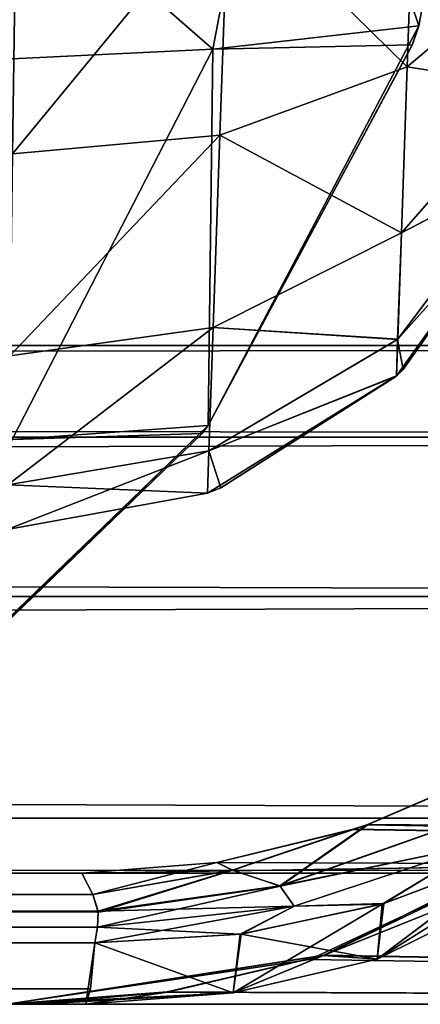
# Model space of a CAD drawing. Header units: millimetres. Extents: x -180 to 180, y -42 to 450.
# Tile 499 of 517: x 161.21 to 163.32, y 408 to 413.18. Entities that reach past the tile are written whole.
import ezdxf

# ---------------------------------------------------------------- set-up
doc = ezdxf.new("R2010")
doc.units = ezdxf.units.MM
doc.header["$LTSCALE"] = 65.185185
for name, color, linetype in [('2057', 7, 'CONTINUOUS'), ('2062', 7, 'CONTINUOUS'), ('2073', 7, 'CONTINUOUS'), ('2075', 7, 'CONTINUOUS'), ('2076', 7, 'CONTINUOUS'), ('2078', 7, 'CONTINUOUS'), ('2079', 7, 'CONTINUOUS'), ('2081', 7, 'CONTINUOUS'), ('2082', 7, 'CONTINUOUS'), ('2083', 7, 'CONTINUOUS'), ('2089', 7, 'CONTINUOUS'), ('2090', 7, 'CONTINUOUS'), ('2091', 7, 'CONTINUOUS'), ('2093', 7, 'CONTINUOUS'), ('2095', 7, 'CONTINUOUS'), ('2096', 7, 'CONTINUOUS'), ('2102', 7, 'CONTINUOUS'), ('2131', 7, 'CONTINUOUS'), ('2133', 7, 'CONTINUOUS'), ('2135', 7, 'CONTINUOUS'), ('2139', 7, 'CONTINUOUS'), ('2140', 7, 'CONTINUOUS'), ('2142', 7, 'CONTINUOUS'), ('2213', 7, 'CONTINUOUS'), ('2219', 7, 'CONTINUOUS'), ('2220', 7, 'CONTINUOUS'), ('673', 7, 'CONTINUOUS'), ('674', 7, 'CONTINUOUS'), ('676', 7, 'CONTINUOUS')]:
    doc.layers.add(name, color=color, linetype=linetype)

msp = doc.modelspace()

# ---------------------------------------------------------------- linework, layer by layer
at = {"layer": '2057', "linetype": 'CONTINUOUS'}
for points in [[(179.9476, 414, -284.8381), (-129.7903, 411.468, -272.9258), (-129.8078, 413.4721, -282.3546), (179.9476, 414, -284.8381)], [(179.9476, 414, -284.8381), (179.9697, 411.468, -272.9258), (-129.7903, 411.468, -272.9258), (179.9476, 414, -284.8381)]]:
    msp.add_3dface(points, dxfattribs=at)
at = {"layer": '2062', "linetype": 'CONTINUOUS'}
for points in [[(161.5564, 408, -22.7888), (15.8986, 408, -22.8067), (161.258, 408, -32.2335), (161.5564, 408, -22.7888)], [(161.258, 408, -32.2335), (15.8986, 408, -22.8067), (161.1433, 408, -42.75), (161.258, 408, -32.2335)], [(15.8986, 408, -265.1933), (161.5564, 408, -265.2112), (133.0451, 408, -244.068), (15.8986, 408, -265.1933)], [(133.0451, 408, -244.068), (161.5564, 408, -265.2112), (136.8907, 408, -243.5572), (133.0451, 408, -244.068)], [(136.8907, 408, -243.5572), (161.5564, 408, -265.2112), (140.4715, 408, -242.0697), (136.8907, 408, -243.5572)], [(140.4715, 408, -242.0697), (161.5564, 408, -265.2112), (143.5461, 408, -239.7069), (140.4715, 408, -242.0697)], [(143.5461, 408, -239.7069), (161.5564, 408, -265.2112), (145.9053, 408, -236.629), (143.5461, 408, -239.7069)], [(145.9053, 408, -236.629), (161.5564, 408, -265.2112), (147.3884, 408, -233.0455), (145.9053, 408, -236.629)], [(147.3884, 408, -233.0455), (161.5564, 408, -265.2112), (147.8944, 408, -229.1967), (147.3884, 408, -233.0455)], [(161.5564, 408, -265.2112), (147.8944, 408, -186.5967), (147.8944, 408, -229.1967), (161.5564, 408, -265.2112)], [(147.8944, 408, -186.5967), (161.5564, 408, -265.2112), (147.8947, 408, -143.9968), (147.8944, 408, -186.5967)], [(161.227, 408, -252.429), (161.1419, 408, -245.25), (147.8947, 408, -143.9968), (161.227, 408, -252.429)], [(161.3141, 408, -259.0849), (161.227, 408, -252.429), (147.8947, 408, -143.9968), (161.3141, 408, -259.0849)], [(161.5564, 408, -265.2112), (161.3141, 408, -259.0849), (147.8947, 408, -143.9968), (161.5564, 408, -265.2112)], [(161.1419, 408, -245.25), (177.5, 408, -245.25), (161.1426, 408, -242.75), (161.1419, 408, -245.25)], [(177.5, 408, -45.25), (161.1433, 408, -42.75), (161.1426, 408, -45.25), (177.5, 408, -45.25)], [(161.1426, 408, -242.75), (177.5, 408, -245.25), (177.5, 408, -242.75), (161.1426, 408, -242.75)], [(161.1426, 408, -214.6232), (177.5, 408, -214.6232), (161.1426, 408, -73.3768), (161.1426, 408, -214.6232)], [(161.1426, 408, -73.3768), (177.5, 408, -214.6232), (177.5, 408, -73.3768), (161.1426, 408, -73.3768)], [(177.5, 408, -42.75), (161.1433, 408, -42.75), (177.5, 408, -45.25), (177.5, 408, -42.75)]]:
    msp.add_3dface(points, dxfattribs=at)
at = {"layer": '2073', "linetype": 'CONTINUOUS'}
for points in [[(179.9476, 414, -3.1619), (-129.8078, 413.4721, -5.6454), (-129.7903, 411.468, -15.0742), (179.9476, 414, -3.1619)], [(179.9697, 411.468, -15.0742), (179.9476, 414, -3.1619), (-129.7903, 411.468, -15.0742), (179.9697, 411.468, -15.0742)]]:
    msp.add_3dface(points, dxfattribs=at)
at = {"layer": '2075', "linetype": 'CONTINUOUS'}
for points in [[(179.9697, 411.468, -15.0742), (-129.7903, 411.468, -15.0742), (-129.786, 410.9826, -16.3995), (179.9697, 411.468, -15.0742)], [(179.9739, 410.9863, -16.4014), (179.9697, 411.468, -15.0742), (-129.786, 410.9826, -16.3995), (179.9739, 410.9863, -16.4014)], [(-129.7787, 410.1463, -17.5363), (179.9739, 410.9863, -16.4014), (-129.786, 410.9826, -16.3995), (-129.7787, 410.1463, -17.5363)], [(179.9813, 410.1463, -17.5363), (179.9739, 410.9863, -16.4014), (-129.7787, 410.1463, -17.5363), (179.9813, 410.1463, -17.5363)]]:
    msp.add_3dface(points, dxfattribs=at)
at = {"layer": '2076', "linetype": 'CONTINUOUS'}
for points in [[(179.9813, 410.1463, -17.5363), (-129.7787, 410.1463, -17.5363), (-129.7685, 408.9753, -19.0904), (179.9813, 410.1463, -17.5363)], [(179.9914, 408.9812, -19.08), (179.9813, 410.1463, -17.5363), (-129.7685, 408.9753, -19.0904), (179.9914, 408.9812, -19.08)], [(179.9914, 408.9812, -19.08), (-129.7685, 408.9753, -19.0904), (161.5352, 408.6908, -19.6448), (179.9914, 408.9812, -19.08)], [(-129.7685, 408.9753, -19.0904), (-129.7621, 408.2433, -20.8939), (161.5352, 408.6908, -19.6448), (-129.7685, 408.9753, -19.0904)], [(177.494, 408.6908, -19.6448), (179.9914, 408.9812, -19.08), (161.5352, 408.6908, -19.6448), (177.494, 408.6908, -19.6448)], [(161.5352, 408.6908, -19.6448), (-129.7621, 408.2433, -20.8939), (161.5925, 408.5789, -19.8995), (161.5352, 408.6908, -19.6448)], [(161.5925, 408.5789, -19.8995), (-129.7621, 408.2433, -20.8939), (161.6206, 408.49, -20.1222), (161.5925, 408.5789, -19.8995)], [(161.6206, 408.49, -20.1222), (-129.7621, 408.2433, -20.8939), (161.6178, 408.4059, -20.3549), (161.6206, 408.49, -20.1222)], [(161.6178, 408.4059, -20.3549), (-129.7621, 408.2433, -20.8939), (161.604, 408.3232, -20.6109), (161.6178, 408.4059, -20.3549)], [(161.604, 408.3232, -20.6109), (-129.7621, 408.2433, -20.8939), (161.5811, 408.0813, -21.6874), (161.604, 408.3232, -20.6109)], [(-129.7621, 408.2433, -20.8939), (-129.76, 408, -22.8246), (161.5811, 408.0813, -21.6874), (-129.7621, 408.2433, -20.8939)], [(-129.76, 408, -22.8246), (15.8986, 408, -22.8067), (161.5811, 408.0813, -21.6874), (-129.76, 408, -22.8246)], [(15.8986, 408, -22.8067), (161.5564, 408, -22.7888), (161.5811, 408.0813, -21.6874), (15.8986, 408, -22.8067)]]:
    msp.add_3dface(points, dxfattribs=at)
at = {"layer": '2078', "linetype": 'CONTINUOUS'}
for points in [[(162.8073, 408.2577, -42.7478), (177.5, 408, -42.75), (164.3136, 409.0055, -42.7412), (162.8073, 408.2577, -42.7478)], [(161.9855, 408.0648, -42.7494), (177.5, 408, -42.75), (162.8073, 408.2577, -42.7478), (161.9855, 408.0648, -42.7494)], [(161.1433, 408, -42.75), (177.5, 408, -42.75), (161.9855, 408.0648, -42.7494), (161.1433, 408, -42.75)]]:
    msp.add_3dface(points, dxfattribs=at)
at = {"layer": '2079', "linetype": 'CONTINUOUS'}
for points in [[(162.8073, 408.2577, -42.7478), (164.3136, 409.0055, -42.7412), (163.0891, 408.2378, -22.8659), (162.8073, 408.2577, -42.7478)], [(163.0891, 408.2378, -22.8659), (164.3136, 409.0055, -42.7412), (164.4786, 408.9282, -22.9063), (163.0891, 408.2378, -22.8659)], [(161.9855, 408.0648, -42.7494), (162.8073, 408.2577, -42.7478), (162.3319, 408.0598, -22.8315), (161.9855, 408.0648, -42.7494)], [(162.3319, 408.0598, -22.8315), (162.8073, 408.2577, -42.7478), (163.0891, 408.2378, -22.8659), (162.3319, 408.0598, -22.8315)], [(161.258, 408, -32.2335), (161.1433, 408, -42.75), (161.9855, 408.0648, -42.7494), (161.258, 408, -32.2335)], [(161.5564, 408, -22.7888), (161.258, 408, -32.2335), (161.9855, 408.0648, -42.7494), (161.5564, 408, -22.7888)], [(161.5564, 408, -22.7888), (161.9855, 408.0648, -42.7494), (162.3319, 408.0598, -22.8315), (161.5564, 408, -22.7888)]]:
    msp.add_3dface(points, dxfattribs=at)
at = {"layer": '2081', "linetype": 'CONTINUOUS'}
for points in [[(163.0891, 408.2378, -22.8659), (164.4786, 408.9282, -22.9063), (163.831, 408.7965, -20.8459), (163.0891, 408.2378, -22.8659)], [(163.1161, 408.528, -20.7401), (163.0891, 408.2378, -22.8659), (163.831, 408.7965, -20.8459), (163.1161, 408.528, -20.7401)], [(162.3319, 408.0598, -22.8315), (163.0891, 408.2378, -22.8659), (163.1161, 408.528, -20.7401), (162.3319, 408.0598, -22.8315)], [(162.3678, 408.3694, -20.6612), (162.3319, 408.0598, -22.8315), (163.1161, 408.528, -20.7401), (162.3678, 408.3694, -20.6612)], [(161.604, 408.3232, -20.6109), (162.3319, 408.0598, -22.8315), (162.3678, 408.3694, -20.6612), (161.604, 408.3232, -20.6109)], [(161.5564, 408, -22.7888), (161.604, 408.3232, -20.6109), (161.5811, 408.0813, -21.6874), (161.5564, 408, -22.7888)], [(161.604, 408.3232, -20.6109), (161.5564, 408, -22.7888), (162.3319, 408.0598, -22.8315), (161.604, 408.3232, -20.6109)]]:
    msp.add_3dface(points, dxfattribs=at)
at = {"layer": '2082', "linetype": 'CONTINUOUS'}
for points in [[(163.0359, 408.9457, -19.6537), (163.4867, 408.9432, -20.0121), (163.6551, 409.211, -19.6629), (163.0359, 408.9457, -19.6537)], [(162.2458, 408.747, -19.6467), (162.3263, 408.7065, -19.7564), (162.9636, 408.9213, -19.6528), (162.2458, 408.747, -19.6467)], [(162.3263, 408.7065, -19.7564), (162.578, 408.6231, -20.0497), (163.0359, 408.9457, -19.6537), (162.3263, 408.7065, -19.7564)], [(162.3263, 408.7065, -19.7564), (163.0359, 408.9457, -19.6537), (162.9636, 408.9213, -19.6528), (162.3263, 408.7065, -19.7564)], [(162.578, 408.6231, -20.0497), (163.4867, 408.9432, -20.0121), (163.0359, 408.9457, -19.6537), (162.578, 408.6231, -20.0497)], [(162.578, 408.6231, -20.0497), (163.636, 408.8422, -20.4211), (163.4867, 408.9432, -20.0121), (162.578, 408.6231, -20.0497)], [(162.6523, 408.5171, -20.3723), (163.636, 408.8422, -20.4211), (162.578, 408.6231, -20.0497), (162.6523, 408.5171, -20.3723)], [(162.6523, 408.5171, -20.3723), (163.1161, 408.528, -20.7401), (163.636, 408.8422, -20.4211), (162.6523, 408.5171, -20.3723)], [(163.1161, 408.528, -20.7401), (163.831, 408.7965, -20.8459), (163.636, 408.8422, -20.4211), (163.1161, 408.528, -20.7401)], [(161.5352, 408.6908, -19.6448), (161.5925, 408.5789, -19.8995), (162.2458, 408.747, -19.6467), (161.5352, 408.6908, -19.6448)], [(161.5925, 408.5789, -19.8995), (162.3263, 408.7065, -19.7564), (162.2458, 408.747, -19.6467), (161.5925, 408.5789, -19.8995)], [(161.5925, 408.5789, -19.8995), (161.6206, 408.49, -20.1222), (162.3263, 408.7065, -19.7564), (161.5925, 408.5789, -19.8995)], [(161.6206, 408.49, -20.1222), (162.578, 408.6231, -20.0497), (162.3263, 408.7065, -19.7564), (161.6206, 408.49, -20.1222)], [(161.6206, 408.49, -20.1222), (162.6523, 408.5171, -20.3723), (162.578, 408.6231, -20.0497), (161.6206, 408.49, -20.1222)], [(161.6206, 408.49, -20.1222), (161.6178, 408.4059, -20.3549), (162.6523, 408.5171, -20.3723), (161.6206, 408.49, -20.1222)], [(161.6178, 408.4059, -20.3549), (162.3678, 408.3694, -20.6612), (162.6523, 408.5171, -20.3723), (161.6178, 408.4059, -20.3549)], [(162.3678, 408.3694, -20.6612), (163.1161, 408.528, -20.7401), (162.6523, 408.5171, -20.3723), (162.3678, 408.3694, -20.6612)], [(161.6178, 408.4059, -20.3549), (161.604, 408.3232, -20.6109), (162.3678, 408.3694, -20.6612), (161.6178, 408.4059, -20.3549)]]:
    msp.add_3dface(points, dxfattribs=at)
at = {"layer": '2083', "linetype": 'CONTINUOUS'}
for points in [[(177.494, 408.6908, -19.6448), (163.0359, 408.9457, -19.6537), (163.6551, 409.211, -19.6629), (177.494, 408.6908, -19.6448)], [(177.494, 408.6908, -19.6448), (162.2458, 408.747, -19.6467), (162.9636, 408.9213, -19.6528), (177.494, 408.6908, -19.6448)], [(163.0359, 408.9457, -19.6537), (177.494, 408.6908, -19.6448), (162.9636, 408.9213, -19.6528), (163.0359, 408.9457, -19.6537)], [(177.494, 408.6908, -19.6448), (161.5352, 408.6908, -19.6448), (162.2458, 408.747, -19.6467), (177.494, 408.6908, -19.6448)]]:
    msp.add_3dface(points, dxfattribs=at)
at = {"layer": '2089', "linetype": 'CONTINUOUS'}
for points in [[(179.9813, 410.1463, -270.4637), (179.9914, 408.9812, -268.92), (-129.7787, 410.1463, -270.4637), (179.9813, 410.1463, -270.4637)], [(179.9914, 408.9812, -268.92), (-129.7685, 408.9753, -268.9096), (-129.7787, 410.1463, -270.4637), (179.9914, 408.9812, -268.92)], [(-129.7685, 408.9753, -268.9096), (179.9914, 408.9812, -268.92), (177.494, 408.6908, -268.3552), (-129.7685, 408.9753, -268.9096)], [(-129.7621, 408.2433, -267.1061), (-129.7685, 408.9753, -268.9096), (161.604, 408.3232, -267.3891), (-129.7621, 408.2433, -267.1061)], [(161.604, 408.3232, -267.3891), (-129.7685, 408.9753, -268.9096), (161.6177, 408.4057, -267.6445), (161.604, 408.3232, -267.3891)], [(161.6177, 408.4057, -267.6445), (-129.7685, 408.9753, -268.9096), (161.6213, 408.4852, -267.865), (161.6177, 408.4057, -267.6445)], [(161.6213, 408.4852, -267.865), (-129.7685, 408.9753, -268.9096), (161.5924, 408.579, -268.1009), (161.6213, 408.4852, -267.865)], [(161.5924, 408.579, -268.1009), (-129.7685, 408.9753, -268.9096), (161.5352, 408.6908, -268.3552), (161.5924, 408.579, -268.1009)], [(161.5352, 408.6908, -268.3552), (-129.7685, 408.9753, -268.9096), (177.494, 408.6908, -268.3552), (161.5352, 408.6908, -268.3552)], [(161.5811, 408.0813, -266.3126), (-129.7621, 408.2433, -267.1061), (161.604, 408.3232, -267.3891), (161.5811, 408.0813, -266.3126)], [(-129.7621, 408.2433, -267.1061), (161.5564, 408, -265.2112), (15.8986, 408, -265.1933), (-129.7621, 408.2433, -267.1061)], [(161.5564, 408, -265.2112), (-129.7621, 408.2433, -267.1061), (161.5811, 408.0813, -266.3126), (161.5564, 408, -265.2112)]]:
    msp.add_3dface(points, dxfattribs=at)
at = {"layer": '2090', "linetype": 'CONTINUOUS'}
for points in [[(164.4786, 408.9282, -265.0937), (163.0891, 408.2378, -265.1341), (163.8398, 408.8006, -267.1526), (164.4786, 408.9282, -265.0937)], [(163.8398, 408.8006, -267.1526), (163.0891, 408.2378, -265.1341), (163.1246, 408.5303, -267.2589), (163.8398, 408.8006, -267.1526)], [(163.1246, 408.5303, -267.2589), (163.0891, 408.2378, -265.1341), (162.3735, 408.3698, -267.3384), (163.1246, 408.5303, -267.2589)], [(162.3319, 408.0598, -265.1685), (161.604, 408.3232, -267.3891), (162.3735, 408.3698, -267.3384), (162.3319, 408.0598, -265.1685)], [(163.0891, 408.2378, -265.1341), (162.3319, 408.0598, -265.1685), (162.3735, 408.3698, -267.3384), (163.0891, 408.2378, -265.1341)], [(161.5564, 408, -265.2112), (161.5811, 408.0813, -266.3126), (161.604, 408.3232, -267.3891), (161.5564, 408, -265.2112)], [(161.5564, 408, -265.2112), (161.604, 408.3232, -267.3891), (162.3319, 408.0598, -265.1685), (161.5564, 408, -265.2112)]]:
    msp.add_3dface(points, dxfattribs=at)
at = {"layer": '2091', "linetype": 'CONTINUOUS'}
for points in [[(162.806, 408.2577, -245.2522), (163.0891, 408.2378, -265.1341), (164.3124, 409.0053, -245.2588), (162.806, 408.2577, -245.2522)], [(163.0891, 408.2378, -265.1341), (164.4786, 408.9282, -265.0937), (164.3124, 409.0053, -245.2588), (163.0891, 408.2378, -265.1341)], [(161.9842, 408.0649, -245.2506), (162.3319, 408.0598, -265.1685), (162.806, 408.2577, -245.2522), (161.9842, 408.0649, -245.2506)], [(162.3319, 408.0598, -265.1685), (163.0891, 408.2378, -265.1341), (162.806, 408.2577, -245.2522), (162.3319, 408.0598, -265.1685)], [(161.1419, 408, -245.25), (162.3319, 408.0598, -265.1685), (161.9842, 408.0649, -245.2506), (161.1419, 408, -245.25)], [(161.1419, 408, -245.25), (161.227, 408, -252.429), (162.3319, 408.0598, -265.1685), (161.1419, 408, -245.25)], [(161.227, 408, -252.429), (161.3141, 408, -259.0849), (162.3319, 408.0598, -265.1685), (161.227, 408, -252.429)], [(161.3141, 408, -259.0849), (161.5564, 408, -265.2112), (162.3319, 408.0598, -265.1685), (161.3141, 408, -259.0849)]]:
    msp.add_3dface(points, dxfattribs=at)
at = {"layer": '2093', "linetype": 'CONTINUOUS'}
for points in [[(177.5, 408, -245.25), (162.806, 408.2577, -245.2522), (164.3124, 409.0053, -245.2588), (177.5, 408, -245.25)], [(177.5, 408, -245.25), (161.9842, 408.0649, -245.2506), (162.806, 408.2577, -245.2522), (177.5, 408, -245.25)], [(177.5, 408, -245.25), (161.1419, 408, -245.25), (161.9842, 408.0649, -245.2506), (177.5, 408, -245.25)]]:
    msp.add_3dface(points, dxfattribs=at)
at = {"layer": '2095', "linetype": 'CONTINUOUS'}
for points in [[(163.0418, 408.9475, -268.3463), (177.494, 408.6908, -268.3552), (163.6543, 409.2101, -268.3371), (163.0418, 408.9475, -268.3463)], [(162.9635, 408.921, -268.3472), (177.494, 408.6908, -268.3552), (163.0418, 408.9475, -268.3463), (162.9635, 408.921, -268.3472)], [(162.2459, 408.7469, -268.3533), (177.494, 408.6908, -268.3552), (162.9635, 408.921, -268.3472), (162.2459, 408.7469, -268.3533)], [(161.5352, 408.6908, -268.3552), (177.494, 408.6908, -268.3552), (162.2459, 408.7469, -268.3533), (161.5352, 408.6908, -268.3552)]]:
    msp.add_3dface(points, dxfattribs=at)
at = {"layer": '2096', "linetype": 'CONTINUOUS'}
for points in [[(163.0418, 408.9475, -268.3463), (163.6543, 409.2101, -268.3371), (163.4872, 408.9428, -267.9871), (163.0418, 408.9475, -268.3463)], [(162.9635, 408.921, -268.3472), (163.0418, 408.9475, -268.3463), (162.3293, 408.7068, -268.2434), (162.9635, 408.921, -268.3472)], [(163.0418, 408.9475, -268.3463), (162.5783, 408.6228, -267.9496), (162.3293, 408.7068, -268.2434), (163.0418, 408.9475, -268.3463)], [(163.0418, 408.9475, -268.3463), (163.4872, 408.9428, -267.9871), (162.5783, 408.6228, -267.9496), (163.0418, 408.9475, -268.3463)], [(163.4872, 408.9428, -267.9871), (163.6362, 408.8419, -267.5781), (162.5783, 408.6228, -267.9496), (163.4872, 408.9428, -267.9871)], [(162.2459, 408.7469, -268.3533), (162.9635, 408.921, -268.3472), (162.3293, 408.7068, -268.2434), (162.2459, 408.7469, -268.3533)], [(163.6362, 408.8419, -267.5781), (162.6523, 408.5169, -267.6271), (162.5783, 408.6228, -267.9496), (163.6362, 408.8419, -267.5781)], [(163.6362, 408.8419, -267.5781), (163.1246, 408.5303, -267.2589), (162.6523, 408.5169, -267.6271), (163.6362, 408.8419, -267.5781)], [(163.8398, 408.8006, -267.1526), (163.1246, 408.5303, -267.2589), (163.6362, 408.8419, -267.5781), (163.8398, 408.8006, -267.1526)], [(161.5924, 408.579, -268.1009), (161.5352, 408.6908, -268.3552), (162.2459, 408.7469, -268.3533), (161.5924, 408.579, -268.1009)], [(161.5924, 408.579, -268.1009), (162.2459, 408.7469, -268.3533), (162.3293, 408.7068, -268.2434), (161.5924, 408.579, -268.1009)], [(161.6213, 408.4852, -267.865), (161.5924, 408.579, -268.1009), (162.3293, 408.7068, -268.2434), (161.6213, 408.4852, -267.865)], [(162.5783, 408.6228, -267.9496), (161.6213, 408.4852, -267.865), (162.3293, 408.7068, -268.2434), (162.5783, 408.6228, -267.9496)], [(161.6177, 408.4057, -267.6445), (161.6213, 408.4852, -267.865), (162.5783, 408.6228, -267.9496), (161.6177, 408.4057, -267.6445)], [(162.6523, 408.5169, -267.6271), (161.6177, 408.4057, -267.6445), (162.5783, 408.6228, -267.9496), (162.6523, 408.5169, -267.6271)], [(161.604, 408.3232, -267.3891), (161.6177, 408.4057, -267.6445), (162.6523, 408.5169, -267.6271), (161.604, 408.3232, -267.3891)], [(162.3735, 408.3698, -267.3384), (161.604, 408.3232, -267.3891), (162.6523, 408.5169, -267.6271), (162.3735, 408.3698, -267.3384)], [(163.1246, 408.5303, -267.2589), (162.3735, 408.3698, -267.3384), (162.6523, 408.5169, -267.6271), (163.1246, 408.5303, -267.2589)]]:
    msp.add_3dface(points, dxfattribs=at)
at = {"layer": '2102', "linetype": 'CONTINUOUS'}
for points in [[(179.9697, 411.468, -272.9258), (179.9739, 410.9863, -271.5986), (-129.7903, 411.468, -272.9258), (179.9697, 411.468, -272.9258)], [(-129.7903, 411.468, -272.9258), (179.9739, 410.9863, -271.5986), (-129.786, 410.9826, -271.6005), (-129.7903, 411.468, -272.9258)], [(179.9739, 410.9863, -271.5986), (179.9813, 410.1463, -270.4637), (-129.786, 410.9826, -271.6005), (179.9739, 410.9863, -271.5986)], [(179.9813, 410.1463, -270.4637), (-129.7787, 410.1463, -270.4637), (-129.786, 410.9826, -271.6005), (179.9813, 410.1463, -270.4637)]]:
    msp.add_3dface(points, dxfattribs=at)
at = {"layer": '2131', "linetype": 'CONTINUOUS'}
for points in [[(162.8067, 408.2578, -242.7477), (164.3132, 409.0059, -242.7412), (164.171, 408.9075, -214.9535), (162.8067, 408.2578, -242.7477)], [(162.7345, 408.2358, -214.709), (162.8067, 408.2578, -242.7477), (164.171, 408.9075, -214.9535), (162.7345, 408.2358, -214.709)], [(161.1426, 408, -214.6232), (161.1426, 408, -242.75), (162.8067, 408.2578, -242.7477), (161.1426, 408, -214.6232)], [(161.1426, 408, -214.6232), (162.8067, 408.2578, -242.7477), (162.7345, 408.2358, -214.709), (161.1426, 408, -214.6232)]]:
    msp.add_3dface(points, dxfattribs=at)
at = {"layer": '2133', "linetype": 'CONTINUOUS'}
for points in [[(177.5, 408, -214.6232), (162.7345, 408.2358, -214.709), (164.171, 408.9075, -214.9535), (177.5, 408, -214.6232)], [(177.5, 408, -214.6232), (161.1426, 408, -214.6232), (162.7345, 408.2358, -214.709), (177.5, 408, -214.6232)]]:
    msp.add_3dface(points, dxfattribs=at)
at = {"layer": '2135', "linetype": 'CONTINUOUS'}
for points in [[(177.5, 408, -242.75), (164.3132, 409.0059, -242.7412), (162.8067, 408.2578, -242.7477), (177.5, 408, -242.75)], [(161.1426, 408, -242.75), (177.5, 408, -242.75), (162.8067, 408.2578, -242.7477), (161.1426, 408, -242.75)]]:
    msp.add_3dface(points, dxfattribs=at)
at = {"layer": '2139', "linetype": 'CONTINUOUS'}
for points in [[(162.8088, 408.2587, -73.2827), (177.5, 408, -73.3768), (163.5633, 408.5606, -73.1728), (162.8088, 408.2587, -73.2827)], [(161.1426, 408, -73.3768), (177.5, 408, -73.3768), (162.8088, 408.2587, -73.2827), (161.1426, 408, -73.3768)]]:
    msp.add_3dface(points, dxfattribs=at)
at = {"layer": '2140', "linetype": 'CONTINUOUS'}
for points in [[(162.8067, 408.2578, -45.2523), (163.5633, 408.5606, -73.1728), (164.313, 409.0057, -45.2588), (162.8067, 408.2578, -45.2523)], [(162.8088, 408.2587, -73.2827), (163.5633, 408.5606, -73.1728), (162.8067, 408.2578, -45.2523), (162.8088, 408.2587, -73.2827)], [(161.1426, 408, -45.25), (161.1426, 408, -73.3768), (162.8088, 408.2587, -73.2827), (161.1426, 408, -45.25)], [(161.1426, 408, -45.25), (162.8088, 408.2587, -73.2827), (162.8067, 408.2578, -45.2523), (161.1426, 408, -45.25)]]:
    msp.add_3dface(points, dxfattribs=at)
at = {"layer": '2142', "linetype": 'CONTINUOUS'}
for points in [[(177.5, 408, -45.25), (162.8067, 408.2578, -45.2523), (164.313, 409.0057, -45.2588), (177.5, 408, -45.25)], [(177.5, 408, -45.25), (161.1426, 408, -45.25), (162.8067, 408.2578, -45.2523), (177.5, 408, -45.25)]]:
    msp.add_3dface(points, dxfattribs=at)
at = {"layer": '2213', "linetype": 'CONTINUOUS'}
for points in [[(163.2477, 412.9365, -19.5075), (162.3065, 413.8603, -18.2945), (163.2864, 414.0447, -18.9081), (163.2477, 412.9365, -19.5075)], [(163.2477, 412.9365, -19.5075), (163.2864, 414.0447, -18.9081), (163.9173, 413.5024, -20.2834), (163.2477, 412.9365, -19.5075)], [(161.1702, 412.4772, -18.806), (161.189, 413.8226, -18.0785), (162.3065, 413.8603, -18.2945), (161.1702, 412.4772, -18.806)], [(162.2616, 412.5768, -18.9886), (161.1702, 412.4772, -18.806), (162.3065, 413.8603, -18.2945), (162.2616, 412.5768, -18.9886)], [(162.2616, 412.5768, -18.9886), (162.3065, 413.8603, -18.2945), (163.2477, 412.9365, -19.5075), (162.2616, 412.5768, -18.9886)], [(163.8939, 412.8341, -20.9756), (163.2477, 412.9365, -19.5075), (163.9173, 413.5024, -20.2834), (163.8939, 412.8341, -20.9756)], [(163.2171, 412.0612, -20.4141), (162.2616, 412.5768, -18.9886), (163.2477, 412.9365, -19.5075), (163.2171, 412.0612, -20.4141)], [(163.2171, 412.0612, -20.4141), (163.2477, 412.9365, -19.5075), (163.8939, 412.8341, -20.9756), (163.2171, 412.0612, -20.4141)], [(163.879, 412.4062, -21.8376), (163.2171, 412.0612, -20.4141), (163.8939, 412.8341, -20.9756), (163.879, 412.4062, -21.8376)], [(161.1554, 411.4147, -19.9061), (161.1702, 412.4772, -18.806), (162.2616, 412.5768, -18.9886), (161.1554, 411.4147, -19.9061)], [(162.2262, 411.5632, -20.0386), (161.1554, 411.4147, -19.9061), (162.2616, 412.5768, -18.9886), (162.2262, 411.5632, -20.0386)], [(162.2262, 411.5632, -20.0386), (162.2616, 412.5768, -18.9886), (163.2171, 412.0612, -20.4141), (162.2262, 411.5632, -20.0386)], [(163.1975, 411.5008, -21.5431), (163.2171, 412.0612, -20.4141), (163.879, 412.4062, -21.8376), (163.1975, 411.5008, -21.5431)], [(163.8738, 412.2588, -22.7888), (163.1975, 411.5008, -21.5431), (163.879, 412.4062, -21.8376), (163.8738, 412.2588, -22.7888)], [(163.2265, 411.3419, -22.7888), (163.1975, 411.5008, -21.5431), (163.8738, 412.2588, -22.7888), (163.2265, 411.3419, -22.7888)], [(163.1975, 411.5008, -21.5431), (162.2262, 411.5632, -20.0386), (163.2171, 412.0612, -20.4141), (163.1975, 411.5008, -21.5431)], [(161.1459, 410.7343, -21.2762), (161.1554, 411.4147, -19.9061), (162.2262, 411.5632, -20.0386), (161.1459, 410.7343, -21.2762)], [(162.2036, 410.9143, -21.3461), (161.1459, 410.7343, -21.2762), (162.2262, 411.5632, -20.0386), (162.2036, 410.9143, -21.3461)], [(162.2036, 410.9143, -21.3461), (162.2262, 411.5632, -20.0386), (163.1975, 411.5008, -21.5431), (162.2036, 410.9143, -21.3461)], [(163.1908, 411.308, -22.7888), (162.2036, 410.9143, -21.3461), (163.1975, 411.5008, -21.5431), (163.1908, 411.308, -22.7888)], [(163.1908, 411.308, -22.7888), (163.1975, 411.5008, -21.5431), (163.2265, 411.3419, -22.7888), (163.1908, 411.308, -22.7888)], [(162.2667, 410.7185, -22.7888), (162.2036, 410.9143, -21.3461), (163.1908, 411.308, -22.7888), (162.2667, 410.7185, -22.7888)], [(162.1958, 410.6909, -22.7888), (161.1459, 410.7343, -21.2762), (162.2036, 410.9143, -21.3461), (162.1958, 410.6909, -22.7888)], [(162.1958, 410.6909, -22.7888), (162.2036, 410.9143, -21.3461), (162.2667, 410.7185, -22.7888), (162.1958, 410.6909, -22.7888)], [(161.1426, 410.5, -22.7888), (161.1459, 410.7343, -21.2762), (162.1958, 410.6909, -22.7888), (161.1426, 410.5, -22.7888)]]:
    msp.add_3dface(points, dxfattribs=at)
at = {"layer": '2219', "linetype": 'CONTINUOUS'}
for points in [[(163.2868, 414.0448, -269.0915), (162.3068, 413.8603, -269.7054), (163.2481, 412.9367, -268.4922), (163.2868, 414.0448, -269.0915)], [(163.2868, 414.0448, -269.0915), (163.2481, 412.9367, -268.4922), (163.9176, 413.5029, -267.7159), (163.2868, 414.0448, -269.0915)], [(161.189, 413.8226, -269.9215), (161.1702, 412.4772, -269.194), (162.3068, 413.8603, -269.7054), (161.189, 413.8226, -269.9215)], [(162.3068, 413.8603, -269.7054), (161.1702, 412.4772, -269.194), (162.2619, 412.5769, -269.0113), (162.3068, 413.8603, -269.7054)], [(162.3068, 413.8603, -269.7054), (162.2619, 412.5769, -269.0113), (163.2481, 412.9367, -268.4922), (162.3068, 413.8603, -269.7054)], [(163.9176, 413.5029, -267.7159), (163.2481, 412.9367, -268.4922), (163.8943, 412.8347, -267.0239), (163.9176, 413.5029, -267.7159)], [(163.2481, 412.9367, -268.4922), (162.2619, 412.5769, -269.0113), (163.2175, 412.0615, -267.5857), (163.2481, 412.9367, -268.4922)], [(163.2481, 412.9367, -268.4922), (163.2175, 412.0615, -267.5857), (163.8943, 412.8347, -267.0239), (163.2481, 412.9367, -268.4922)], [(163.8943, 412.8347, -267.0239), (163.2175, 412.0615, -267.5857), (163.8794, 412.4069, -266.1621), (163.8943, 412.8347, -267.0239)], [(161.1702, 412.4772, -269.194), (161.1554, 411.4147, -268.0939), (162.2619, 412.5769, -269.0113), (161.1702, 412.4772, -269.194)], [(162.2619, 412.5769, -269.0113), (161.1554, 411.4147, -268.0939), (162.2265, 411.5632, -267.9613), (162.2619, 412.5769, -269.0113)], [(162.2619, 412.5769, -269.0113), (162.2265, 411.5632, -267.9613), (163.2175, 412.0615, -267.5857), (162.2619, 412.5769, -269.0113)], [(163.2175, 412.0615, -267.5857), (163.198, 411.5012, -266.4568), (163.8794, 412.4069, -266.1621), (163.2175, 412.0615, -267.5857)], [(163.8794, 412.4069, -266.1621), (163.198, 411.5012, -266.4568), (163.8742, 412.2596, -265.2112), (163.8794, 412.4069, -266.1621)], [(163.198, 411.5012, -266.4568), (163.1912, 411.3083, -265.2112), (163.8742, 412.2596, -265.2112), (163.198, 411.5012, -266.4568)], [(163.8742, 412.2596, -265.2112), (163.1912, 411.3083, -265.2112), (163.2266, 411.342, -265.2112), (163.8742, 412.2596, -265.2112)], [(163.2175, 412.0615, -267.5857), (162.2265, 411.5632, -267.9613), (163.198, 411.5012, -266.4568), (163.2175, 412.0615, -267.5857)], [(161.1554, 411.4147, -268.0939), (161.1459, 410.7343, -266.7238), (162.2265, 411.5632, -267.9613), (161.1554, 411.4147, -268.0939)], [(162.2265, 411.5632, -267.9613), (161.1459, 410.7343, -266.7238), (162.2039, 410.9144, -266.6538), (162.2265, 411.5632, -267.9613)], [(162.2265, 411.5632, -267.9613), (162.2039, 410.9144, -266.6538), (163.198, 411.5012, -266.4568), (162.2265, 411.5632, -267.9613)], [(163.198, 411.5012, -266.4568), (162.2039, 410.9144, -266.6538), (163.1912, 411.3083, -265.2112), (163.198, 411.5012, -266.4568)], [(162.2039, 410.9144, -266.6538), (162.1961, 410.691, -265.2112), (163.1912, 411.3083, -265.2112), (162.2039, 410.9144, -266.6538)], [(163.1912, 411.3083, -265.2112), (162.1961, 410.691, -265.2112), (162.2667, 410.7186, -265.2112), (163.1912, 411.3083, -265.2112)], [(161.1459, 410.7343, -266.7238), (161.1426, 410.5, -265.2112), (162.2039, 410.9144, -266.6538), (161.1459, 410.7343, -266.7238)], [(162.2039, 410.9144, -266.6538), (161.1426, 410.5, -265.2112), (162.1961, 410.691, -265.2112), (162.2039, 410.9144, -266.6538)]]:
    msp.add_3dface(points, dxfattribs=at)
at = {"layer": '2220', "linetype": 'CONTINUOUS'}
for points in [[(163.2265, 411.3419, -22.7888), (163.8738, 412.2588, -22.7888), (163.2266, 411.342, -265.2112), (163.2265, 411.3419, -22.7888)], [(163.8738, 412.2588, -22.7888), (163.8742, 412.2596, -265.2112), (163.2266, 411.342, -265.2112), (163.8738, 412.2588, -22.7888)], [(163.1908, 411.308, -22.7888), (163.1912, 411.3083, -265.2112), (162.2667, 410.7186, -265.2112), (163.1908, 411.308, -22.7888)], [(162.2667, 410.7185, -22.7888), (163.1908, 411.308, -22.7888), (162.2667, 410.7186, -265.2112), (162.2667, 410.7185, -22.7888)], [(163.1908, 411.308, -22.7888), (163.2265, 411.3419, -22.7888), (163.1912, 411.3083, -265.2112), (163.1908, 411.308, -22.7888)], [(163.1912, 411.3083, -265.2112), (163.2265, 411.3419, -22.7888), (163.2266, 411.342, -265.2112), (163.1912, 411.3083, -265.2112)], [(161.1426, 410.5, -265.2112), (162.1958, 410.6909, -22.7888), (162.1961, 410.691, -265.2112), (161.1426, 410.5, -265.2112)], [(161.1426, 410.5, -22.7888), (162.1958, 410.6909, -22.7888), (161.1426, 410.5, -265.2112), (161.1426, 410.5, -22.7888)], [(162.1958, 410.6909, -22.7888), (162.2667, 410.7185, -22.7888), (162.1961, 410.691, -265.2112), (162.1958, 410.6909, -22.7888)], [(162.1961, 410.691, -265.2112), (162.2667, 410.7185, -22.7888), (162.2667, 410.7186, -265.2112), (162.1961, 410.691, -265.2112)]]:
    msp.add_3dface(points, dxfattribs=at)
at = {"layer": '673', "linetype": 'CONTINUOUS'}
for points in [[(163.71, 415.3344, -49), (162.6309, 415.1546, -41.7001), (163.3097, 413.1522, -49.0083), (163.71, 415.3344, -49)], [(162.6309, 415.1546, -41.7001), (159.9925, 414.9753, -34.8136), (162.2254, 413.0288, -41.6858), (162.6309, 415.1546, -41.7001)], [(163.3097, 413.1522, -49.0083), (162.6309, 415.1546, -41.7001), (162.2254, 413.0288, -41.6858), (163.3097, 413.1522, -49.0083)], [(162.2254, 413.0288, -41.6858), (159.9925, 414.9753, -34.8136), (159.5632, 412.9013, -34.808), (162.2254, 413.0288, -41.6858)], [(163.3097, 413.1522, -49.0083), (162.2254, 413.0288, -41.6858), (163.2745, 413.0512, -49.0078), (163.3097, 413.1522, -49.0083)], [(162.2254, 413.0288, -41.6858), (159.5632, 412.9013, -34.808), (161.1679, 410.973, -41.9167), (162.2254, 413.0288, -41.6858)], [(162.2254, 413.0288, -41.6858), (161.1679, 410.973, -41.9167), (162.2005, 411.0477, -48.9957), (162.2254, 413.0288, -41.6858)], [(162.2254, 413.0288, -41.6858), (162.2005, 411.0477, -48.9957), (163.2745, 413.0512, -49.0078), (162.2254, 413.0288, -41.6858)], [(162.2005, 411.0477, -48.9957), (161.1679, 410.973, -41.9167), (162.1687, 411.0056, -48.9953), (162.2005, 411.0477, -48.9957)], [(161.1679, 410.973, -41.9167), (160.4961, 409.3901, -48.9708), (162.1687, 411.0056, -48.9953), (161.1679, 410.973, -41.9167)]]:
    msp.add_3dface(points, dxfattribs=at)
at = {"layer": '674', "linetype": 'CONTINUOUS'}
for points in [[(163.71, 415.3344, -49), (163.3097, 413.1522, -49.0083), (163.71, 415.3344, -239), (163.71, 415.3344, -49)], [(163.71, 415.3344, -239), (163.3097, 413.1522, -49.0083), (163.3098, 413.1525, -238.9917), (163.71, 415.3344, -239)], [(163.3097, 413.1522, -49.0083), (163.2745, 413.0512, -49.0078), (163.2752, 413.0532, -238.9922), (163.3097, 413.1522, -49.0083)], [(163.3098, 413.1525, -238.9917), (163.3097, 413.1522, -49.0083), (163.2752, 413.0532, -238.9922), (163.3098, 413.1525, -238.9917)], [(163.2745, 413.0512, -49.0078), (162.2005, 411.0477, -48.9957), (163.2752, 413.0532, -238.9922), (163.2745, 413.0512, -49.0078)], [(163.2752, 413.0532, -238.9922), (162.2005, 411.0477, -48.9957), (162.2005, 411.0478, -239.0043), (163.2752, 413.0532, -238.9922)], [(162.2005, 411.0478, -239.0043), (162.1687, 411.0056, -48.9953), (162.1682, 411.005, -239.0047), (162.2005, 411.0478, -239.0043)], [(162.2005, 411.0477, -48.9957), (162.1687, 411.0056, -48.9953), (162.2005, 411.0478, -239.0043), (162.2005, 411.0477, -48.9957)], [(162.1687, 411.0056, -48.9953), (160.4961, 409.3901, -48.9708), (162.1682, 411.005, -239.0047), (162.1687, 411.0056, -48.9953)], [(162.1682, 411.005, -239.0047), (160.4961, 409.3901, -48.9708), (160.4962, 409.3901, -239.0292), (162.1682, 411.005, -239.0047)]]:
    msp.add_3dface(points, dxfattribs=at)
at = {"layer": '676', "linetype": 'CONTINUOUS'}
for points in [[(163.71, 415.3344, -239), (163.3098, 413.1525, -238.9917), (162.6317, 415.1547, -246.2967), (163.71, 415.3344, -239)], [(162.6317, 415.1547, -246.2967), (162.2254, 413.0288, -246.3141), (159.9932, 414.9753, -253.1852), (162.6317, 415.1547, -246.2967)], [(163.3098, 413.1525, -238.9917), (162.2254, 413.0288, -246.3141), (162.6317, 415.1547, -246.2967), (163.3098, 413.1525, -238.9917)], [(162.2254, 413.0288, -246.3141), (159.5632, 412.9013, -253.192), (159.9932, 414.9753, -253.1852), (162.2254, 413.0288, -246.3141)], [(163.3098, 413.1525, -238.9917), (163.2752, 413.0532, -238.9922), (162.2005, 411.0478, -239.0043), (163.3098, 413.1525, -238.9917)], [(163.3098, 413.1525, -238.9917), (162.2005, 411.0478, -239.0043), (162.2254, 413.0288, -246.3141), (163.3098, 413.1525, -238.9917)], [(162.2254, 413.0288, -246.3141), (161.1679, 410.973, -246.0832), (159.5632, 412.9013, -253.192), (162.2254, 413.0288, -246.3141)], [(162.2005, 411.0478, -239.0043), (161.1679, 410.973, -246.0832), (162.2254, 413.0288, -246.3141), (162.2005, 411.0478, -239.0043)], [(162.2005, 411.0478, -239.0043), (160.4962, 409.3901, -239.0292), (160.4436, 409.3534, -239.0301), (162.2005, 411.0478, -239.0043)], [(162.2005, 411.0478, -239.0043), (160.4436, 409.3534, -239.0301), (161.1679, 410.973, -246.0832), (162.2005, 411.0478, -239.0043)], [(162.2005, 411.0478, -239.0043), (162.1682, 411.005, -239.0047), (160.4962, 409.3901, -239.0292), (162.2005, 411.0478, -239.0043)]]:
    msp.add_3dface(points, dxfattribs=at)

doc.saveas('drawing.dxf')
